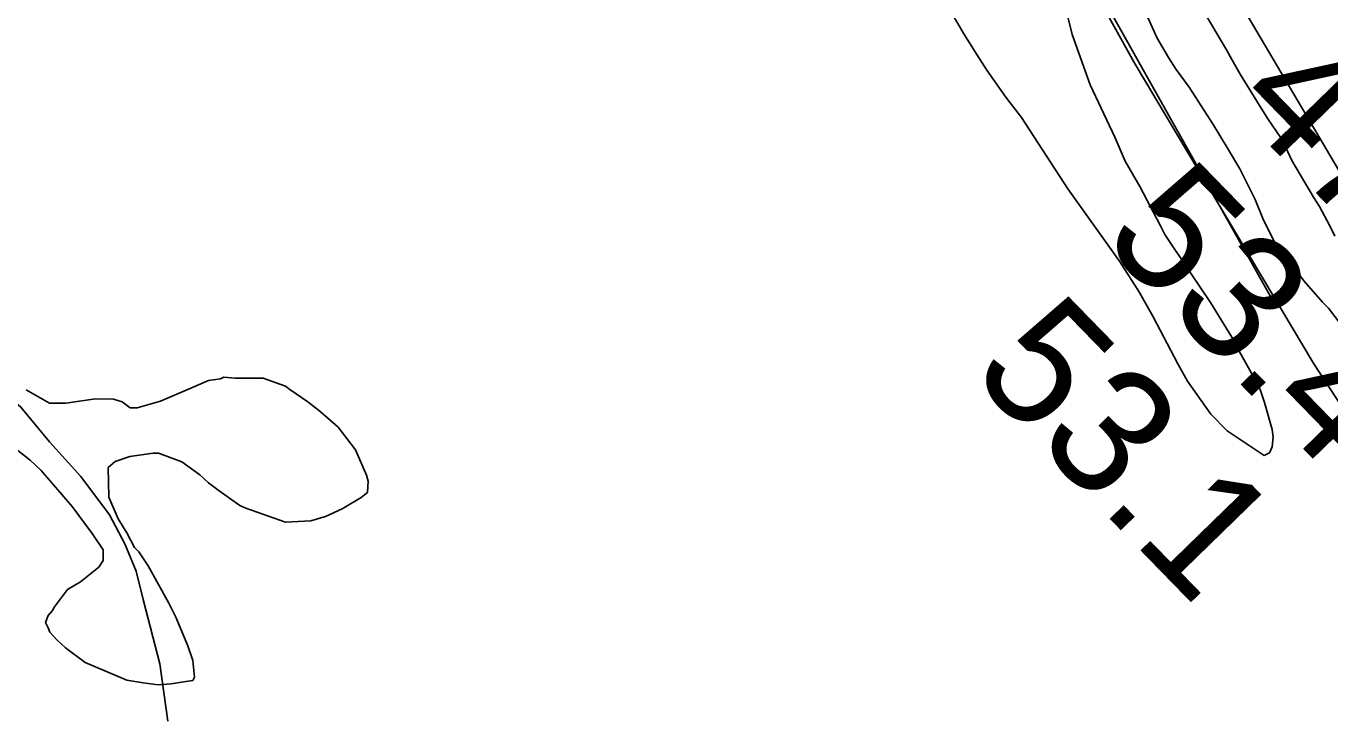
# Model space of a CAD drawing. Extents: x 3161665 to 3199565, y 885729 to 911164.
# Drawn here: x 3175389 to 3176085, y 907706 to 908080 of the extents above; entities that cross this region are included whole.
import ezdxf

# ---------------------------------------------------------------- set-up
doc = ezdxf.new("R2010")
doc.units = 0
for name, color, linetype in [('V-LEVE-TOET', 7, 'Continuous'), ('V-RIVR-RANG', 7, 'Continuous'), ('V-ROAD-CNTR', 7, 'Continuous'), ('V-SITE-VEGE', 7, 'Continuous'), ('V-TOPO-MINR', 7, 'Continuous')]:
    doc.layers.add(name, color=color, linetype=linetype)

msp = doc.modelspace()

# ---------------------------------------------------------------- linework, layer by layer
at = {"layer": 'V-LEVE-TOET'}
msp.add_lwpolyline([(3176356.93, 907543.87), (3176342.53, 907536.97), (3176327.17, 907538.65), (3176295.19, 907566.37), (3176261.97, 907621.83), (3176207.52, 907699.57), (3176076.33, 907900.27), (3175980.43, 908061.06), (3175902.81, 908200.87)], dxfattribs=at)
at = {"layer": 'V-ROAD-CNTR'}
msp.add_lwpolyline([(3175464.81, 907709.73), (3175460.59, 907740.29), (3175451.8, 907774.66), (3175447.9, 907789.65), (3175441.99, 907804.25), (3175433.69, 907819.67), (3175418.44, 907840.11), (3175401.78, 907858.76), (3175386.51, 907877.2), (3175368.04, 907893.07), (3175351.75, 907906.14), (3175341.22, 907914.58), (3175332.87, 907920.01), (3175324.13, 907927.45), (3175316.01, 907938.07), (3175299.19, 907964.5)], dxfattribs=at)
at = {"layer": 'V-SITE-VEGE'}
for p, q in [((3175980.39, 908101.35), (3175992.74, 908073.97)), ((3175880.81, 908091.26), (3175889.53, 908076.4)), ((3176029.74, 908067.74), (3176015.98, 908090.96)), ((3175947.39, 908076.07), (3175944.22, 908089.05)), ((3175889.53, 908076.4), (3175896.41, 908065.24)), ((3175956.96, 908049.17), (3175947.39, 908076.07)), ((3175992.74, 908073.97), (3175998.7, 908063.75)), ((3175896.41, 908065.24), (3175901.91, 908056.88)), ((3175998.7, 908063.75), (3176002.83, 908057.25)), ((3176032.49, 908062.64), (3176029.74, 908067.74)), ((3176037.07, 908054.74), (3176032.49, 908062.64)), ((3175901.91, 908056.88), (3175912.02, 908042.48)), ((3176002.83, 908057.25), (3176009.72, 908047.95)), ((3176045.79, 908040.34), (3176037.07, 908054.74)), ((3175962.91, 908036.64), (3175956.96, 908049.17)), ((3176009.72, 908047.95), (3176022.57, 908027.97)), ((3175912.02, 908042.48), (3175920.29, 908031.78)), ((3175970.22, 908020.86), (3175962.91, 908036.64)), ((3176051.75, 908031.05), (3176045.79, 908040.34)), ((3175920.29, 908031.78), (3175945.08, 907993.69)), ((3176022.57, 908027.97), (3176030.83, 908014.5)), ((3176058.64, 908020.83), (3176051.75, 908031.05)), ((3175975.71, 908008.33), (3175970.22, 908020.86)), ((3176061.39, 908015.72), (3176058.64, 908020.83)), ((3176030.83, 908014.5), (3176036.79, 908004.29)), ((3176064.59, 908008.76), (3176061.39, 908015.72)), ((3175983.5, 907994.86), (3175975.71, 908008.33)), ((3176076.05, 907989.25), (3176064.59, 908008.76)), ((3176036.79, 908004.29), (3176045.03, 907988.04)), ((3175945.08, 907993.69), (3175972.64, 907955.11)), ((3175994.5, 907973.97), (3175983.5, 907994.86)), ((3176045.03, 907988.04), (3176049.14, 907977.83)), ((3176079.27, 907984.15), (3176076.05, 907989.25)), ((3176084.76, 907973.93), (3176079.27, 907984.15)), ((3175996.79, 907969.33), (3175994.5, 907973.97)), ((3176049.14, 907977.83), (3176055.55, 907964.84)), ((3176087.51, 907968.36), (3176084.76, 907973.93)), ((3176010.1, 907949.35), (3175996.79, 907969.33)), ((3176055.55, 907964.84), (3176071.17, 907944.38)), ((3175972.64, 907955.11), (3175983.19, 907938.39)), ((3176021.12, 907933.09), (3176010.1, 907949.35)), ((3176071.17, 907944.38), (3176080.83, 907933.22)), ((3175983.19, 907938.39), (3175990.52, 907925.39)), ((3176032.59, 907914.51), (3176021.12, 907933.09)), ((3176080.83, 907933.22), (3176084.06, 907929.96)), ((3176084.06, 907929.96), (3176090.95, 907921.13)), ((3175990.52, 907925.39), (3176003.81, 907900.32)), ((3176036.71, 907906.62), (3176032.59, 907914.51)), ((3176042.21, 907896.86), (3176036.71, 907906.62)), ((3176003.81, 907900.32), (3176008.85, 907891.03)), ((3176047.71, 907886.65), (3176042.21, 907896.86)), ((3175486.49, 907891.43), (3175477.21, 907887.32)), ((3175492.98, 907892.32), (3175486.49, 907891.43)), ((3175494.83, 907893.23), (3175492.98, 907892.32)), ((3175500.84, 907892.74), (3175494.83, 907893.23)), ((3175515.66, 907892.66), (3175500.84, 907892.74)), ((3175527.67, 907888.42), (3175515.66, 907892.66)), ((3175529.98, 907886.56), (3175527.67, 907888.42)), ((3176008.85, 907891.03), (3176021.25, 907873.37)), ((3175401.71, 907879.4), (3175389.25, 907886.42)), ((3175426.26, 907881.58), (3175410.51, 907879.36)), ((3175435.98, 907881.53), (3175426.26, 907881.58)), ((3175440.6, 907880.11), (3175435.98, 907881.53)), ((3175477.21, 907887.32), (3175460.97, 907880.46)), ((3175539.66, 907880.02), (3175529.98, 907886.56)), ((3176049.98, 907879.69), (3176047.71, 907886.65)), ((3175410.51, 907879.36), (3175401.71, 907879.4)), ((3175444.75, 907876.85), (3175440.6, 907880.11)), ((3175448.45, 907876.83), (3175444.75, 907876.85)), ((3175460.97, 907880.46), (3175448.45, 907876.83)), ((3175546.12, 907874.9), (3175539.66, 907880.02)), ((3175555.79, 907866.51), (3175546.12, 907874.9)), ((3176054.07, 907865.32), (3176049.98, 907879.69)), ((3176021.25, 907873.37), (3176029.99, 907864.53)), ((3175564.98, 907854.42), (3175555.79, 907866.51)), ((3176029.99, 907864.53), (3176049.83, 907851.46)), ((3176054.02, 907856.06), (3176054.51, 907861.15)), ((3176054.51, 907861.15), (3176054.07, 907865.32)), ((3175384.91, 907854.04), (3175391.36, 907848.91)), ((3175570.92, 907840.97), (3175564.98, 907854.42)), ((3176049.83, 907851.46), (3176052.61, 907852.83)), ((3176052.61, 907852.83), (3176054.02, 907856.06)), ((3175391.36, 907848.91), (3175397.34, 907843.32)), ((3175433, 907844.98), (3175436.72, 907848.19)), ((3175436.72, 907848.19), (3175444.61, 907850.93)), ((3175444.61, 907850.93), (3175457.11, 907852.71)), ((3175457.11, 907852.71), (3175459.89, 907852.7)), ((3175459.89, 907852.7), (3175472.36, 907848)), ((3175472.36, 907848), (3175482.04, 907841)), ((3175397.34, 907843.32), (3175413.9, 907824.25)), ((3175433.37, 907829.23), (3175433, 907844.98)), ((3175482.04, 907841), (3175486.65, 907836.81)), ((3175571.83, 907837.72), (3175570.92, 907840.97)), ((3175486.65, 907836.81), (3175492.18, 907832.61)), ((3175492.18, 907832.61), (3175503.24, 907824.68)), ((3175571.33, 907831.71), (3175571.83, 907837.72)), ((3175438.4, 907817.63), (3175433.37, 907829.23)), ((3175557.86, 907822.99), (3175568.08, 907828.95)), ((3175568.08, 907828.95), (3175571.33, 907831.71)), ((3175413.9, 907824.25), (3175424.47, 907809.84)), ((3175503.24, 907824.68), (3175506.48, 907823.27)), ((3175506.48, 907823.27), (3175527.73, 907815.75)), ((3175541.16, 907816.6), (3175549.04, 907818.87)), ((3175549.04, 907818.87), (3175557.86, 907822.99)), ((3175442.99, 907810.2), (3175438.4, 907817.63)), ((3175527.73, 907815.75), (3175541.16, 907816.6)), ((3175424.47, 907809.84), (3175430.44, 907801.01)), ((3175447.11, 907802.31), (3175442.99, 907810.2)), ((3175430.44, 907801.01), (3175430.41, 907795.46)), ((3175449.41, 907799.98), (3175447.11, 907802.31)), ((3175454.46, 907792.55), (3175449.41, 907799.98)), ((3175428.07, 907791.77), (3175418.31, 907783.96)), ((3175430.41, 907795.46), (3175428.07, 907791.77)), ((3175465.46, 907772.58), (3175454.46, 907792.55)), ((3175418.31, 907783.96), (3175411.34, 907779.83)), ((3175411.34, 907779.83), (3175404.35, 907770.61)), ((3175404.35, 907770.61), (3175403.41, 907768.76)), ((3175469.12, 907765.15), (3175465.46, 907772.58)), ((3175401.08, 907765.99), (3175399.67, 907762.3)), ((3175403.41, 907768.76), (3175401.08, 907765.99)), ((3175475.52, 907749.84), (3175469.12, 907765.15)), ((3175399.67, 907762.3), (3175401.04, 907759.52)), ((3175401.04, 907759.52), (3175401.96, 907757.2)), ((3175401.96, 907757.2), (3175405.64, 907753.01)), ((3175405.64, 907753.01), (3175410.24, 907748.82)), ((3175410.24, 907748.82), (3175420.85, 907740.89)), ((3175478.25, 907741.96), (3175475.52, 907749.84)), ((3175479.13, 907733.16), (3175478.25, 907741.96)), ((3175420.85, 907740.89), (3175443.01, 907731.51)), ((3175443.01, 907731.51), (3175451.8, 907730.07)), ((3175451.8, 907730.07), (3175459.67, 907729.1)), ((3175459.67, 907729.1), (3175466.61, 907729.53)), ((3175466.61, 907729.53), (3175474.49, 907730.87)), ((3175474.49, 907730.87), (3175478.19, 907731.31)), ((3175478.19, 907731.31), (3175479.13, 907733.16))]:
    msp.add_line(p, q, dxfattribs=at)
at = {"layer": 'V-TOPO-MINR'}
for points in [[(3175696.25, 908669.96), (3176100.38, 907985.05)], [(3175660.51, 908632.07), (3175676.22, 908605.76), (3175680.38, 908598.94), (3175684.61, 908592.18), (3176055.46, 907932.05)]]:
    msp.add_lwpolyline(points, dxfattribs=at)

# ---------------------------------------------------------------- texts
at = {"layer": 'V-RIVR-RANG'}
for s, p in [('47.0', (3176031.44, 908038.54)), ('53.4', (3175961.98, 907966.54)), ('53.1', (3175892.15, 907894.91))]:
    msp.add_text(s, height=67, rotation=314.22833, dxfattribs=at).set_placement(p)

doc.saveas('drawing.dxf')
